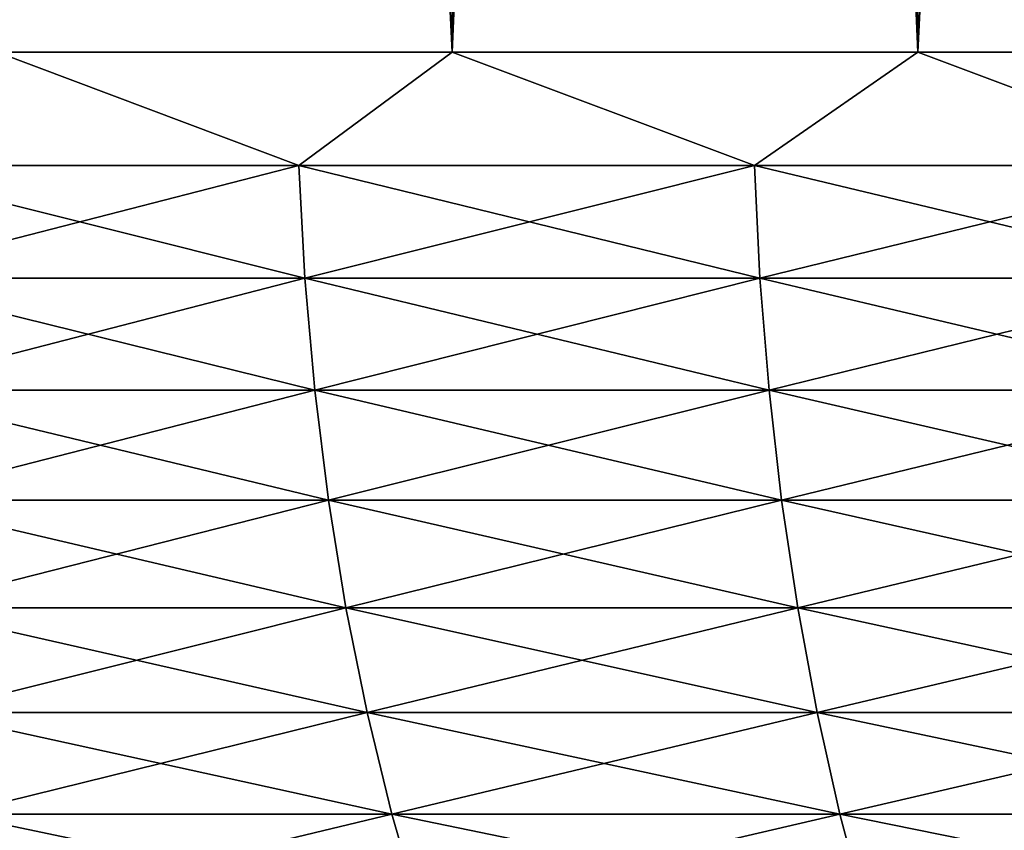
# Model space of a CAD drawing. Header units: millimetres. Extents: x -161 to 161, y -94 to 1149.
# Tile 319 of 656: x -5.621 to -4.691, y -92.835 to -92.069. Entities that reach past the tile are written whole.
import ezdxf

# ---------------------------------------------------------------- set-up
doc = ezdxf.new("R2010")
doc.units = ezdxf.units.MM
doc.header["$LTSCALE"] = 81.481481
for name, color, linetype in [('22', 7, 'CONTINUOUS'), ('23', 7, 'CONTINUOUS'), ('24', 7, 'CONTINUOUS'), ('25', 7, 'CONTINUOUS')]:
    doc.layers.add(name, color=color, linetype=linetype)

msp = doc.modelspace()

# ---------------------------------------------------------------- linework, layer by layer
at = {"layer": '22', "color": 7, "linetype": 'CONTINUOUS', "true_color": 0x323232}
for points in [[(-5.21256, -82.6, 9.68655), (-5.64189, -82.6, 9.44294), (-5.21256, -92.1, 9.68655), (-5.21256, -82.6, 9.68655)], [(-5.21256, -92.1, 9.68655), (-5.64189, -82.6, 9.44294), (-5.64189, -92.1, 9.44294), (-5.21256, -92.1, 9.68655)], [(-4.77272, -82.6, 9.91066), (-5.21256, -82.6, 9.68655), (-4.77272, -92.1, 9.91066), (-4.77272, -82.6, 9.91066)], [(-4.77272, -92.1, 9.91066), (-5.21256, -82.6, 9.68655), (-5.21256, -92.1, 9.68655), (-4.77272, -92.1, 9.91066)], [(-4.32328, -82.6, 10.11481), (-4.77272, -82.6, 9.91066), (-4.32328, -92.1, 10.11481), (-4.32328, -82.6, 10.11481)], [(-4.32328, -92.1, 10.11481), (-4.77272, -82.6, 9.91066), (-4.77272, -92.1, 9.91066), (-4.32328, -92.1, 10.11481)]]:
    msp.add_3dface(points, dxfattribs=at)
at = {"layer": '23', "color": 7, "linetype": 'CONTINUOUS', "true_color": 0x323232}
for points in [[(-5.64189, -82.6, -9.44294), (-5.21256, -82.6, -9.68655), (-5.64189, -92.1, -9.44294), (-5.64189, -82.6, -9.44294)], [(-5.64189, -92.1, -9.44294), (-5.21256, -82.6, -9.68655), (-5.21256, -92.1, -9.68655), (-5.64189, -92.1, -9.44294)], [(-5.21256, -82.6, -9.68655), (-4.77272, -82.6, -9.91066), (-5.21256, -92.1, -9.68655), (-5.21256, -82.6, -9.68655)], [(-5.21256, -92.1, -9.68655), (-4.77272, -82.6, -9.91066), (-4.77272, -92.1, -9.91066), (-5.21256, -92.1, -9.68655)], [(-4.77272, -82.6, -9.91066), (-4.32328, -82.6, -10.11481), (-4.77272, -92.1, -9.91066), (-4.77272, -82.6, -9.91066)], [(-4.77272, -92.1, -9.91066), (-4.32328, -82.6, -10.11481), (-4.32328, -92.1, -10.11481), (-4.77272, -92.1, -9.91066)]]:
    msp.add_3dface(points, dxfattribs=at)
at = {"layer": '24', "color": 7, "linetype": 'CONTINUOUS', "true_color": 0x323232}
for points in [[(-5.35704, -92.20701, 9.60302), (-5.64189, -92.1, 9.44294), (-5.77657, -92.20701, 9.35666), (-5.35704, -92.20701, 9.60302)], [(-5.21256, -92.1, 9.68655), (-5.64189, -92.1, 9.44294), (-5.35704, -92.20701, 9.60302), (-5.21256, -92.1, 9.68655)], [(-4.92702, -92.20701, 9.83058), (-5.21256, -92.1, 9.68655), (-5.35704, -92.20701, 9.60302), (-4.92702, -92.20701, 9.83058)], [(-4.77272, -92.1, 9.91066), (-5.21256, -92.1, 9.68655), (-4.92702, -92.20701, 9.83058), (-4.77272, -92.1, 9.91066)], [(-4.48736, -92.20701, 10.0389), (-4.77272, -92.1, 9.91066), (-4.92702, -92.20701, 9.83058), (-4.48736, -92.20701, 10.0389)], [(-4.32328, -92.1, 10.11481), (-4.77272, -92.1, 9.91066), (-4.48736, -92.20701, 10.0389), (-4.32328, -92.1, 10.11481)], [(-5.35704, -92.20701, 9.60302), (-5.77657, -92.20701, 9.35666), (-5.35146, -92.31358, 9.59301), (-5.35704, -92.20701, 9.60302)], [(-5.35146, -92.31358, 9.59301), (-5.77657, -92.20701, 9.35666), (-5.77055, -92.31358, 9.34691), (-5.35146, -92.31358, 9.59301)], [(-4.92702, -92.20701, 9.83058), (-5.35704, -92.20701, 9.60302), (-4.92189, -92.31358, 9.82034), (-4.92702, -92.20701, 9.83058)], [(-4.92189, -92.31358, 9.82034), (-5.35704, -92.20701, 9.60302), (-5.35146, -92.31358, 9.59301), (-4.92189, -92.31358, 9.82034)], [(-4.48736, -92.20701, 10.0389), (-4.92702, -92.20701, 9.83058), (-4.48268, -92.31358, 10.02844), (-4.48736, -92.20701, 10.0389)], [(-4.48268, -92.31358, 10.02844), (-4.92702, -92.20701, 9.83058), (-4.92189, -92.31358, 9.82034), (-4.48268, -92.31358, 10.02844)], [(-5.35146, -92.31358, 9.59301), (-5.77055, -92.31358, 9.34691), (-5.34218, -92.41906, 9.57638), (-5.35146, -92.31358, 9.59301)], [(-5.34218, -92.41906, 9.57638), (-5.77055, -92.31358, 9.34691), (-5.76055, -92.41906, 9.33071), (-5.34218, -92.41906, 9.57638)], [(-4.92189, -92.31358, 9.82034), (-5.35146, -92.31358, 9.59301), (-4.91335, -92.41906, 9.80331), (-4.92189, -92.31358, 9.82034)], [(-4.91335, -92.41906, 9.80331), (-5.35146, -92.31358, 9.59301), (-5.34218, -92.41906, 9.57638), (-4.91335, -92.41906, 9.80331)], [(-4.48268, -92.31358, 10.02844), (-4.92189, -92.31358, 9.82034), (-4.47491, -92.41906, 10.01105), (-4.48268, -92.31358, 10.02844)], [(-4.47491, -92.41906, 10.01105), (-4.92189, -92.31358, 9.82034), (-4.91335, -92.41906, 9.80331), (-4.47491, -92.41906, 10.01105)], [(-5.34218, -92.41906, 9.57638), (-5.76055, -92.41906, 9.33071), (-5.32926, -92.52291, 9.55322), (-5.34218, -92.41906, 9.57638)], [(-5.32926, -92.52291, 9.55322), (-5.76055, -92.41906, 9.33071), (-5.74661, -92.52291, 9.30814), (-5.32926, -92.52291, 9.55322)], [(-4.91335, -92.41906, 9.80331), (-5.34218, -92.41906, 9.57638), (-4.90147, -92.52291, 9.7796), (-4.91335, -92.41906, 9.80331)], [(-4.90147, -92.52291, 9.7796), (-5.34218, -92.41906, 9.57638), (-5.32926, -92.52291, 9.55322), (-4.90147, -92.52291, 9.7796)], [(-4.47491, -92.41906, 10.01105), (-4.91335, -92.41906, 9.80331), (-4.46409, -92.52291, 9.98684), (-4.47491, -92.41906, 10.01105)], [(-4.46409, -92.52291, 9.98684), (-4.91335, -92.41906, 9.80331), (-4.90147, -92.52291, 9.7796), (-4.46409, -92.52291, 9.98684)], [(-5.32926, -92.52291, 9.55322), (-5.74661, -92.52291, 9.30814), (-5.31275, -92.6246, 9.52364), (-5.32926, -92.52291, 9.55322)], [(-5.31275, -92.6246, 9.52364), (-5.74661, -92.52291, 9.30814), (-5.72882, -92.6246, 9.27931), (-5.31275, -92.6246, 9.52364)], [(-4.90147, -92.52291, 9.7796), (-5.32926, -92.52291, 9.55322), (-4.88629, -92.6246, 9.74932), (-4.90147, -92.52291, 9.7796)], [(-4.88629, -92.6246, 9.74932), (-5.32926, -92.52291, 9.55322), (-5.31275, -92.6246, 9.52364), (-4.88629, -92.6246, 9.74932)], [(-4.46409, -92.52291, 9.98684), (-4.90147, -92.52291, 9.7796), (-4.45026, -92.6246, 9.95591), (-4.46409, -92.52291, 9.98684)], [(-4.45026, -92.6246, 9.95591), (-4.90147, -92.52291, 9.7796), (-4.88629, -92.6246, 9.74932), (-4.45026, -92.6246, 9.95591)], [(-5.31275, -92.6246, 9.52364), (-5.72882, -92.6246, 9.27931), (-5.29276, -92.72361, 9.48779), (-5.31275, -92.6246, 9.52364)], [(-5.29276, -92.72361, 9.48779), (-5.72882, -92.6246, 9.27931), (-5.70725, -92.72361, 9.24439), (-5.29276, -92.72361, 9.48779)], [(-4.88629, -92.6246, 9.74932), (-5.31275, -92.6246, 9.52364), (-4.8679, -92.72361, 9.71262), (-4.88629, -92.6246, 9.74932)], [(-4.8679, -92.72361, 9.71262), (-5.31275, -92.6246, 9.52364), (-5.29276, -92.72361, 9.48779), (-4.8679, -92.72361, 9.71262)], [(-4.45026, -92.6246, 9.95591), (-4.88629, -92.6246, 9.74932), (-4.43351, -92.72361, 9.91844), (-4.45026, -92.6246, 9.95591)], [(-4.43351, -92.72361, 9.91844), (-4.88629, -92.6246, 9.74932), (-4.8679, -92.72361, 9.71262), (-4.43351, -92.72361, 9.91844)], [(-5.29276, -92.72361, 9.48779), (-5.70725, -92.72361, 9.24439), (-5.26936, -92.81944, 9.44586), (-5.29276, -92.72361, 9.48779)], [(-5.26936, -92.81944, 9.44586), (-5.70725, -92.72361, 9.24439), (-5.68203, -92.81944, 9.20353), (-5.26936, -92.81944, 9.44586)], [(-4.8679, -92.72361, 9.71262), (-5.29276, -92.72361, 9.48779), (-4.84638, -92.81944, 9.66969), (-4.8679, -92.72361, 9.71262)], [(-4.84638, -92.81944, 9.66969), (-5.29276, -92.72361, 9.48779), (-5.26936, -92.81944, 9.44586), (-4.84638, -92.81944, 9.66969)], [(-4.43351, -92.72361, 9.91844), (-4.8679, -92.72361, 9.71262), (-4.41392, -92.81944, 9.8746), (-4.43351, -92.72361, 9.91844)], [(-4.41392, -92.81944, 9.8746), (-4.8679, -92.72361, 9.71262), (-4.84638, -92.81944, 9.66969), (-4.41392, -92.81944, 9.8746)], [(-5.26936, -92.81944, 9.44586), (-5.68203, -92.81944, 9.20353), (-5.2427, -92.91159, 9.39806), (-5.26936, -92.81944, 9.44586)], [(-5.2427, -92.91159, 9.39806), (-5.68203, -92.81944, 9.20353), (-5.65327, -92.91159, 9.15696), (-5.2427, -92.91159, 9.39806)], [(-4.84638, -92.81944, 9.66969), (-5.26936, -92.81944, 9.44586), (-4.82186, -92.91159, 9.62076), (-4.84638, -92.81944, 9.66969)], [(-4.82186, -92.91159, 9.62076), (-5.26936, -92.81944, 9.44586), (-5.2427, -92.91159, 9.39806), (-4.82186, -92.91159, 9.62076)], [(-4.41392, -92.81944, 9.8746), (-4.84638, -92.81944, 9.66969), (-4.39158, -92.91159, 9.82463), (-4.41392, -92.81944, 9.8746)], [(-4.39158, -92.91159, 9.82463), (-4.84638, -92.81944, 9.66969), (-4.82186, -92.91159, 9.62076), (-4.39158, -92.91159, 9.82463)]]:
    msp.add_3dface(points, dxfattribs=at)
at = {"layer": '25', "color": 7, "linetype": 'CONTINUOUS', "true_color": 0x323232}
for points in [[(-5.77657, -92.20701, -9.35666), (-5.64189, -92.1, -9.44294), (-5.35704, -92.20701, -9.60302), (-5.77657, -92.20701, -9.35666)], [(-5.64189, -92.1, -9.44294), (-5.21256, -92.1, -9.68655), (-5.35704, -92.20701, -9.60302), (-5.64189, -92.1, -9.44294)], [(-5.35704, -92.20701, -9.60302), (-5.21256, -92.1, -9.68655), (-4.92702, -92.20701, -9.83058), (-5.35704, -92.20701, -9.60302)], [(-5.21256, -92.1, -9.68655), (-4.77272, -92.1, -9.91066), (-4.92702, -92.20701, -9.83058), (-5.21256, -92.1, -9.68655)], [(-4.92702, -92.20701, -9.83058), (-4.77272, -92.1, -9.91066), (-4.48736, -92.20701, -10.0389), (-4.92702, -92.20701, -9.83058)], [(-4.77272, -92.1, -9.91066), (-4.32328, -92.1, -10.11481), (-4.48736, -92.20701, -10.0389), (-4.77272, -92.1, -9.91066)], [(-5.77657, -92.20701, -9.35666), (-5.35704, -92.20701, -9.60302), (-5.77055, -92.31358, -9.34691), (-5.77657, -92.20701, -9.35666)], [(-5.77055, -92.31358, -9.34691), (-5.35704, -92.20701, -9.60302), (-5.35146, -92.31358, -9.59301), (-5.77055, -92.31358, -9.34691)], [(-5.35704, -92.20701, -9.60302), (-4.92702, -92.20701, -9.83058), (-5.35146, -92.31358, -9.59301), (-5.35704, -92.20701, -9.60302)], [(-5.35146, -92.31358, -9.59301), (-4.92702, -92.20701, -9.83058), (-4.92189, -92.31358, -9.82034), (-5.35146, -92.31358, -9.59301)], [(-4.92702, -92.20701, -9.83058), (-4.48736, -92.20701, -10.0389), (-4.92189, -92.31358, -9.82034), (-4.92702, -92.20701, -9.83058)], [(-4.92189, -92.31358, -9.82034), (-4.48736, -92.20701, -10.0389), (-4.48268, -92.31358, -10.02844), (-4.92189, -92.31358, -9.82034)], [(-5.77055, -92.31358, -9.34691), (-5.35146, -92.31358, -9.59301), (-5.76055, -92.41906, -9.33071), (-5.77055, -92.31358, -9.34691)], [(-5.76055, -92.41906, -9.33071), (-5.35146, -92.31358, -9.59301), (-5.34218, -92.41906, -9.57638), (-5.76055, -92.41906, -9.33071)], [(-5.35146, -92.31358, -9.59301), (-4.92189, -92.31358, -9.82034), (-5.34218, -92.41906, -9.57638), (-5.35146, -92.31358, -9.59301)], [(-5.34218, -92.41906, -9.57638), (-4.92189, -92.31358, -9.82034), (-4.91335, -92.41906, -9.80331), (-5.34218, -92.41906, -9.57638)], [(-4.92189, -92.31358, -9.82034), (-4.48268, -92.31358, -10.02844), (-4.91335, -92.41906, -9.80331), (-4.92189, -92.31358, -9.82034)], [(-4.91335, -92.41906, -9.80331), (-4.48268, -92.31358, -10.02844), (-4.47491, -92.41906, -10.01105), (-4.91335, -92.41906, -9.80331)], [(-5.76055, -92.41906, -9.33071), (-5.34218, -92.41906, -9.57638), (-5.74661, -92.52291, -9.30814), (-5.76055, -92.41906, -9.33071)], [(-5.74661, -92.52291, -9.30814), (-5.34218, -92.41906, -9.57638), (-5.32926, -92.52291, -9.55322), (-5.74661, -92.52291, -9.30814)], [(-5.34218, -92.41906, -9.57638), (-4.91335, -92.41906, -9.80331), (-5.32926, -92.52291, -9.55322), (-5.34218, -92.41906, -9.57638)], [(-5.32926, -92.52291, -9.55322), (-4.91335, -92.41906, -9.80331), (-4.90147, -92.52291, -9.7796), (-5.32926, -92.52291, -9.55322)], [(-4.91335, -92.41906, -9.80331), (-4.47491, -92.41906, -10.01105), (-4.90147, -92.52291, -9.7796), (-4.91335, -92.41906, -9.80331)], [(-4.90147, -92.52291, -9.7796), (-4.47491, -92.41906, -10.01105), (-4.46409, -92.52291, -9.98684), (-4.90147, -92.52291, -9.7796)], [(-5.74661, -92.52291, -9.30814), (-5.32926, -92.52291, -9.55322), (-5.72882, -92.6246, -9.27931), (-5.74661, -92.52291, -9.30814)], [(-5.72882, -92.6246, -9.27931), (-5.32926, -92.52291, -9.55322), (-5.31275, -92.6246, -9.52364), (-5.72882, -92.6246, -9.27931)], [(-5.32926, -92.52291, -9.55322), (-4.90147, -92.52291, -9.7796), (-5.31275, -92.6246, -9.52364), (-5.32926, -92.52291, -9.55322)], [(-5.31275, -92.6246, -9.52364), (-4.90147, -92.52291, -9.7796), (-4.88629, -92.6246, -9.74932), (-5.31275, -92.6246, -9.52364)], [(-4.90147, -92.52291, -9.7796), (-4.46409, -92.52291, -9.98684), (-4.88629, -92.6246, -9.74932), (-4.90147, -92.52291, -9.7796)], [(-4.88629, -92.6246, -9.74932), (-4.46409, -92.52291, -9.98684), (-4.45026, -92.6246, -9.95591), (-4.88629, -92.6246, -9.74932)], [(-5.72882, -92.6246, -9.27931), (-5.31275, -92.6246, -9.52364), (-5.70725, -92.72361, -9.24439), (-5.72882, -92.6246, -9.27931)], [(-5.70725, -92.72361, -9.24439), (-5.31275, -92.6246, -9.52364), (-5.29276, -92.72361, -9.48779), (-5.70725, -92.72361, -9.24439)], [(-5.31275, -92.6246, -9.52364), (-4.88629, -92.6246, -9.74932), (-5.29276, -92.72361, -9.48779), (-5.31275, -92.6246, -9.52364)], [(-5.29276, -92.72361, -9.48779), (-4.88629, -92.6246, -9.74932), (-4.8679, -92.72361, -9.71262), (-5.29276, -92.72361, -9.48779)], [(-4.88629, -92.6246, -9.74932), (-4.45026, -92.6246, -9.95591), (-4.8679, -92.72361, -9.71262), (-4.88629, -92.6246, -9.74932)], [(-4.8679, -92.72361, -9.71262), (-4.45026, -92.6246, -9.95591), (-4.43351, -92.72361, -9.91844), (-4.8679, -92.72361, -9.71262)], [(-5.70725, -92.72361, -9.24439), (-5.29276, -92.72361, -9.48779), (-5.68203, -92.81944, -9.20353), (-5.70725, -92.72361, -9.24439)], [(-5.68203, -92.81944, -9.20353), (-5.29276, -92.72361, -9.48779), (-5.26936, -92.81944, -9.44586), (-5.68203, -92.81944, -9.20353)], [(-5.29276, -92.72361, -9.48779), (-4.8679, -92.72361, -9.71262), (-5.26936, -92.81944, -9.44586), (-5.29276, -92.72361, -9.48779)], [(-5.26936, -92.81944, -9.44586), (-4.8679, -92.72361, -9.71262), (-4.84638, -92.81944, -9.66969), (-5.26936, -92.81944, -9.44586)], [(-4.8679, -92.72361, -9.71262), (-4.43351, -92.72361, -9.91844), (-4.84638, -92.81944, -9.66969), (-4.8679, -92.72361, -9.71262)], [(-4.84638, -92.81944, -9.66969), (-4.43351, -92.72361, -9.91844), (-4.41392, -92.81944, -9.8746), (-4.84638, -92.81944, -9.66969)], [(-5.68203, -92.81944, -9.20353), (-5.26936, -92.81944, -9.44586), (-5.65327, -92.91159, -9.15696), (-5.68203, -92.81944, -9.20353)], [(-5.65327, -92.91159, -9.15696), (-5.26936, -92.81944, -9.44586), (-5.2427, -92.91159, -9.39806), (-5.65327, -92.91159, -9.15696)], [(-5.26936, -92.81944, -9.44586), (-4.84638, -92.81944, -9.66969), (-5.2427, -92.91159, -9.39806), (-5.26936, -92.81944, -9.44586)], [(-5.2427, -92.91159, -9.39806), (-4.84638, -92.81944, -9.66969), (-4.82186, -92.91159, -9.62076), (-5.2427, -92.91159, -9.39806)], [(-4.84638, -92.81944, -9.66969), (-4.41392, -92.81944, -9.8746), (-4.82186, -92.91159, -9.62076), (-4.84638, -92.81944, -9.66969)], [(-4.82186, -92.91159, -9.62076), (-4.41392, -92.81944, -9.8746), (-4.39158, -92.91159, -9.82463), (-4.82186, -92.91159, -9.62076)]]:
    msp.add_3dface(points, dxfattribs=at)

doc.saveas('drawing.dxf')
